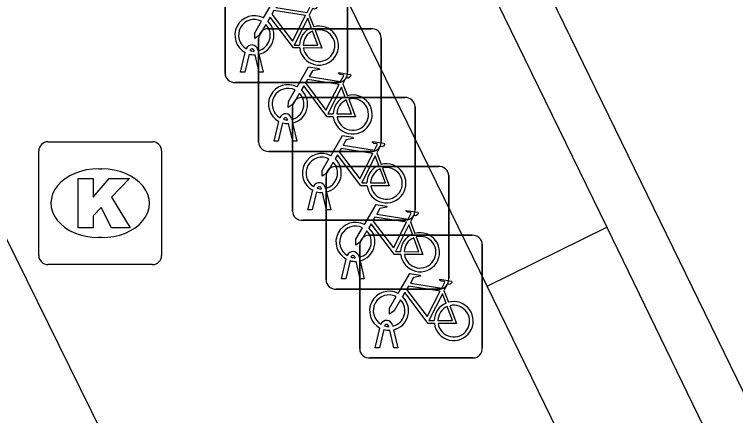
# Model space of a CAD drawing. Extents: x 160457 to 162082, y 388340 to 389736.
# Drawn here: x 160951.09 to 160956.96, y 388874.55 to 388877.81 of the extents above; entities that cross this region are included whole.
import ezdxf

# ---------------------------------------------------------------- set-up
doc = ezdxf.new("R2010")
doc.units = 0
for name, color, linetype in [('IMGEO_Fietsenrek', 7, 'Continuous'), ('IMGEO_Fietspad_gesloten', 7, 'Continuous'), ('IMGEO_Kolk', 7, 'Continuous'), ('IMGEO_Voetpad_open', 7, 'Continuous')]:
    doc.layers.add(name, color=color, linetype=linetype)

msp = doc.modelspace()

# ---------------------------------------------------------------- linework, layer by layer
at = {"layer": 'IMGEO_Fietsenrek'}
for p, q in [((160952.8055, 388877.3329), (160952.8055, 388878.1738)), ((160952.8055, 388878.1738), (160952.8055, 388877.3329)), ((160953.8045, 388878.1831), (160953.8045, 388877.3422)), ((160953.8045, 388877.3422), (160953.8045, 388878.1831)), ((160953.4922, 388877.8072), (160953.5285, 388877.712)), ((160953.1539, 388877.6965), (160953.9948, 388877.6965)), ((160953.9948, 388877.6965), (160953.1539, 388877.6965)), ((160953.0795, 388876.7719), (160953.0795, 388877.6128)), ((160953.0795, 388877.6128), (160953.0795, 388876.7719)), ((160954.0785, 388877.6221), (160954.0785, 388876.7812)), ((160954.0785, 388876.7812), (160954.0785, 388877.6221)), ((160953.0429, 388877.5139), (160953.0419, 388877.5182)), ((160953.0736, 388877.5254), (160953.0754, 388877.5175)), ((160952.9325, 388877.3423), (160952.9708, 388877.5023)), ((160953.0012, 388877.4901), (160952.9659, 388877.3423)), ((160953.084, 388877.3423), (160953.0501, 388877.484)), ((160953.0824, 388877.4883), (160953.1174, 388877.3423)), ((160952.9659, 388877.3423), (160952.9325, 388877.3423)), ((160953.1174, 388877.3423), (160953.084, 388877.3423)), ((160953.7301, 388877.2585), (160952.8892, 388877.2585)), ((160952.8892, 388877.2585), (160953.7301, 388877.2585)), ((160953.7662, 388877.2462), (160953.8025, 388877.151)), ((160953.4289, 388877.1355), (160954.2698, 388877.1355)), ((160954.2698, 388877.1355), (160953.4289, 388877.1355)), ((160953.3545, 388876.2109), (160953.3545, 388877.0518)), ((160953.3545, 388877.0518), (160953.3545, 388876.2109)), ((160954.3535, 388877.0611), (160954.3535, 388876.2202)), ((160954.3535, 388876.2202), (160954.3535, 388877.0611)), ((160953.2065, 388876.7813), (160953.2448, 388876.9413)), ((160953.2752, 388876.9291), (160953.2399, 388876.7813)), ((160953.3169, 388876.9529), (160953.3159, 388876.9572)), ((160953.3476, 388876.9644), (160953.3494, 388876.9565)), ((160953.3564, 388876.9273), (160953.3914, 388876.7813)), ((160953.358, 388876.7813), (160953.3241, 388876.923)), ((160953.2399, 388876.7813), (160953.2065, 388876.7813)), ((160953.3914, 388876.7813), (160953.358, 388876.7813)), ((160954.0041, 388876.6975), (160953.1632, 388876.6975)), ((160953.1632, 388876.6975), (160954.0041, 388876.6975)), ((160954.0412, 388876.6852), (160954.0775, 388876.59)), ((160953.7029, 388876.5745), (160954.5438, 388876.5745)), ((160954.5438, 388876.5745), (160953.7029, 388876.5745)), ((160953.6285, 388875.6499), (160953.6285, 388876.4908)), ((160953.6285, 388876.4908), (160953.6285, 388875.6499)), ((160954.6275, 388876.5001), (160954.6275, 388875.6592)), ((160954.6275, 388875.6592), (160954.6275, 388876.5001)), ((160953.6226, 388876.4034), (160953.6244, 388876.3955)), ((160953.4815, 388876.2203), (160953.5198, 388876.3803)), ((160953.5502, 388876.3681), (160953.5149, 388876.2203)), ((160953.5919, 388876.3919), (160953.5909, 388876.3962)), ((160953.633, 388876.2203), (160953.5991, 388876.362)), ((160953.6314, 388876.3663), (160953.6664, 388876.2203)), ((160953.5149, 388876.2203), (160953.4815, 388876.2203)), ((160953.6664, 388876.2203), (160953.633, 388876.2203)), ((160954.2791, 388876.1365), (160953.4382, 388876.1365)), ((160953.4382, 388876.1365), (160954.2791, 388876.1365)), ((160954.3152, 388876.1242), (160954.3515, 388876.029)), ((160953.9769, 388876.0135), (160954.8178, 388876.0135)), ((160954.8178, 388876.0135), (160953.9769, 388876.0135)), ((160953.9025, 388875.0889), (160953.9025, 388875.9298)), ((160953.9025, 388875.9298), (160953.9025, 388875.0889)), ((160954.9015, 388875.9391), (160954.9015, 388875.0982)), ((160954.9015, 388875.0982), (160954.9015, 388875.9391)), ((160953.7555, 388875.6593), (160953.7938, 388875.8193)), ((160953.8659, 388875.8309), (160953.8649, 388875.8352)), ((160953.8966, 388875.8424), (160953.8984, 388875.8345)), ((160953.8242, 388875.8071), (160953.7889, 388875.6593)), ((160953.907, 388875.6593), (160953.8731, 388875.801)), ((160953.9054, 388875.8053), (160953.9404, 388875.6593)), ((160953.7889, 388875.6593), (160953.7555, 388875.6593)), ((160953.9404, 388875.6593), (160953.907, 388875.6593)), ((160954.5531, 388875.5755), (160953.7122, 388875.5755)), ((160953.7122, 388875.5755), (160954.5531, 388875.5755)), ((160954.5892, 388875.5632), (160954.6255, 388875.468)), ((160954.1706, 388875.2814), (160954.1724, 388875.2735)), ((160954.0295, 388875.0983), (160954.0678, 388875.2583)), ((160954.0982, 388875.2461), (160954.0629, 388875.0983)), ((160954.1399, 388875.2699), (160954.1389, 388875.2742)), ((160954.181, 388875.0983), (160954.1471, 388875.24)), ((160954.1794, 388875.2443), (160954.2144, 388875.0983)), ((160954.0629, 388875.0983), (160954.0295, 388875.0983)), ((160954.2144, 388875.0983), (160954.181, 388875.0983)), ((160954.8271, 388875.0145), (160953.9862, 388875.0145)), ((160953.9862, 388875.0145), (160954.8271, 388875.0145))]:
    msp.add_line(p, q, dxfattribs=at)
for points in [[(160953.1181, 388877.7842), (160953.2128, 388877.9477), (160953.299, 388877.9339), (160953.3007, 388877.9252), (160953.2446, 388877.9143), (160953.2184, 388877.869), (160953.4736, 388877.8282)], [(160953.4736, 388877.8282), (160953.4986, 388877.877), (160953.4935, 388877.881), (160953.4703, 388877.8847), (160953.4576, 388877.8922), (160953.4566, 388877.8953), (160953.4588, 388877.8999), (160953.5536, 388877.8848), (160953.5559, 388877.8745), (160953.5465, 388877.8621), (160953.5341, 388877.8557), (160953.5196, 388877.8619), (160953.4922, 388877.8072)], [(160953.4607, 388877.803), (160953.2039, 388877.844), (160953.1872, 388877.8152), (160953.3542, 388877.5949), (160953.4607, 388877.803)], [(160953.1388, 388877.7317), (160953.0872, 388877.6425), (160953.0473, 388877.6165), (160953.0485, 388877.664), (160953.103, 388877.7582)], [(160953.4138, 388877.5395), (160953.3641, 388877.5396), (160953.1734, 388877.7913), (160953.1544, 388877.7585)], [(160953.5087, 388877.705), (160953.4794, 388877.7818), (160953.37, 388877.5637), (160953.4127, 388877.5636)], [(160953.4427, 388877.5635), (160953.5626, 388877.5633), (160953.5194, 388877.6769)], [(160953.5392, 388877.6838), (160953.5942, 388877.5392), (160953.4441, 388877.5395)], [(160953.3921, 388877.2232), (160953.4868, 388877.3867), (160953.573, 388877.3729), (160953.5747, 388877.3642), (160953.5186, 388877.3533), (160953.4924, 388877.308), (160953.7476, 388877.2672)], [(160953.7476, 388877.2672), (160953.7726, 388877.316), (160953.7675, 388877.32), (160953.7443, 388877.3237), (160953.7316, 388877.3312), (160953.7306, 388877.3343), (160953.7328, 388877.3389), (160953.8276, 388877.3238), (160953.8299, 388877.3135), (160953.8205, 388877.3011), (160953.8081, 388877.2947), (160953.7936, 388877.3009), (160953.7662, 388877.2462)], [(160953.7347, 388877.242), (160953.4779, 388877.283), (160953.4612, 388877.2542), (160953.6282, 388877.0339), (160953.7347, 388877.242)], [(160953.6878, 388876.9785), (160953.6381, 388876.9786), (160953.4474, 388877.2303), (160953.4284, 388877.1975)], [(160953.7827, 388877.144), (160953.7534, 388877.2208), (160953.644, 388877.0027), (160953.6867, 388877.0026)], [(160953.4128, 388877.1707), (160953.3612, 388877.0815), (160953.3213, 388877.0555), (160953.3225, 388877.103), (160953.377, 388877.1972)], [(160953.7167, 388877.0025), (160953.8366, 388877.0023), (160953.7934, 388877.1159)], [(160953.8132, 388877.1228), (160953.8682, 388876.9782), (160953.7181, 388876.9785)], [(160953.6671, 388876.6622), (160953.7618, 388876.8257), (160953.848, 388876.8119), (160953.8497, 388876.8032), (160953.7936, 388876.7923), (160953.7674, 388876.747), (160954.0226, 388876.7062)], [(160954.0226, 388876.7062), (160954.0476, 388876.755), (160954.0425, 388876.759), (160954.0193, 388876.7627), (160954.0066, 388876.7702), (160954.0056, 388876.7733), (160954.0078, 388876.7779), (160954.1026, 388876.7628), (160954.1049, 388876.7525), (160954.0955, 388876.7401), (160954.0831, 388876.7337), (160954.0686, 388876.7399), (160954.0412, 388876.6852)], [(160954.0097, 388876.681), (160953.7529, 388876.722), (160953.7362, 388876.6932), (160953.9032, 388876.4729), (160954.0097, 388876.681)], [(160953.6878, 388876.6097), (160953.6362, 388876.5205), (160953.5963, 388876.4945), (160953.5975, 388876.542), (160953.652, 388876.6362)], [(160953.9628, 388876.4175), (160953.9131, 388876.4176), (160953.7224, 388876.6693), (160953.7034, 388876.6365)], [(160954.0577, 388876.583), (160954.0284, 388876.6598), (160953.919, 388876.4417), (160953.9617, 388876.4416)], [(160953.9917, 388876.4415), (160954.1116, 388876.4413), (160954.0684, 388876.5549)], [(160954.0882, 388876.5618), (160954.1432, 388876.4172), (160953.9931, 388876.4175)], [(160953.9411, 388876.1012), (160954.0358, 388876.2647), (160954.122, 388876.2509), (160954.1237, 388876.2422), (160954.0676, 388876.2313), (160954.0414, 388876.186), (160954.2966, 388876.1452)], [(160954.2966, 388876.1452), (160954.3216, 388876.194), (160954.3165, 388876.198), (160954.2933, 388876.2017), (160954.2806, 388876.2092), (160954.2796, 388876.2123), (160954.2818, 388876.2169), (160954.3766, 388876.2018), (160954.3789, 388876.1915), (160954.3695, 388876.1791), (160954.3571, 388876.1727), (160954.3426, 388876.1789), (160954.3152, 388876.1242)], [(160954.2368, 388875.8565), (160954.1871, 388875.8566), (160953.9964, 388876.1083), (160953.9774, 388876.0755)], [(160954.2837, 388876.12), (160954.0269, 388876.161), (160954.0102, 388876.1322), (160954.1772, 388875.9119), (160954.2837, 388876.12)], [(160953.9618, 388876.0487), (160953.9102, 388875.9595), (160953.8703, 388875.9335), (160953.8715, 388875.981), (160953.926, 388876.0752)], [(160954.3317, 388876.022), (160954.3024, 388876.0988), (160954.193, 388875.8807), (160954.2357, 388875.8806)], [(160954.2657, 388875.8805), (160954.3856, 388875.8803), (160954.3424, 388875.9939)], [(160954.3622, 388876.0008), (160954.4172, 388875.8562), (160954.2671, 388875.8565)], [(160954.2151, 388875.5402), (160954.3098, 388875.7037), (160954.396, 388875.6899), (160954.3977, 388875.6812), (160954.3416, 388875.6703), (160954.3154, 388875.625), (160954.5706, 388875.5842)], [(160954.5706, 388875.5842), (160954.5956, 388875.633), (160954.5905, 388875.637), (160954.5673, 388875.6407), (160954.5546, 388875.6482), (160954.5536, 388875.6513), (160954.5558, 388875.6559), (160954.6506, 388875.6408), (160954.6529, 388875.6305), (160954.6435, 388875.6181), (160954.6311, 388875.6117), (160954.6166, 388875.6179), (160954.5892, 388875.5632)], [(160954.5577, 388875.559), (160954.3009, 388875.6), (160954.2842, 388875.5712), (160954.4512, 388875.3509), (160954.5577, 388875.559)], [(160954.5108, 388875.2955), (160954.4611, 388875.2956), (160954.2704, 388875.5473), (160954.2514, 388875.5145)], [(160954.6057, 388875.461), (160954.5764, 388875.5378), (160954.467, 388875.3197), (160954.5097, 388875.3196)], [(160954.2358, 388875.4877), (160954.1842, 388875.3985), (160954.1443, 388875.3725), (160954.1455, 388875.42), (160954.2, 388875.5142)], [(160954.5397, 388875.3195), (160954.6596, 388875.3193), (160954.6164, 388875.4329)], [(160954.6362, 388875.4398), (160954.6912, 388875.2952), (160954.5411, 388875.2955)]]:
    msp.add_lwpolyline(points, dxfattribs=at)
for centre, radius, start, end in [((160953.0451, 388877.6429), 0.159, 62.67661, 242.13685), ((160953.0451, 388877.6429), 0.129, 63.31916, 238.90302), ((160953.0451, 388877.6429), 0.159, 283.5766, 46.60424), ((160953.0451, 388877.6429), 0.129, 283.60429, 43.43025), ((160953.1572, 388877.6186), 0.0779, 92.4484, 184.28452), ((160953.1572, 388877.6186), 0.0779, 92.4484, 184.28452), ((160953.5717, 388877.5589), 0.159, 113.3408, 178.32165), ((160953.5717, 388877.5589), 0.159, 187.0065, 105.77075), ((160954.0006, 388877.6188), 0.0779, 2.4484, 94.28452), ((160954.0006, 388877.6188), 0.0779, 2.4484, 94.28452), ((160953.5717, 388877.5589), 0.129, 113.92302, 177.95563), ((160953.5717, 388877.5589), 0.129, 188.67146, 104.58832), ((160953.0249, 388877.5143), 0.0499, 12.8025, 158.69338), ((160953.0249, 388877.5143), 0.0174, 12.8025, 163.45023), ((160953.0451, 388877.6429), 0.129, 253.41502, 269.02044), ((160953.0451, 388877.6429), 0.159, 253.99666, 271.78671), ((160953.7268, 388877.3364), 0.0779, 272.4484, 4.28452), ((160953.7268, 388877.3364), 0.0779, 272.4484, 4.28452), ((160952.8834, 388877.3362), 0.0779, 182.4484, 274.28452), ((160952.8834, 388877.3362), 0.0779, 182.4484, 274.28452), ((160953.3191, 388877.0819), 0.159, 62.67661, 242.13685), ((160953.3191, 388877.0819), 0.129, 63.31916, 238.90302), ((160953.3191, 388877.0819), 0.129, 283.60429, 43.43025), ((160953.3191, 388877.0819), 0.159, 283.5766, 46.60424), ((160953.4322, 388877.0576), 0.0779, 92.4484, 184.28452), ((160953.4322, 388877.0576), 0.0779, 92.4484, 184.28452), ((160953.8457, 388876.9979), 0.159, 113.3408, 178.32165), ((160953.8457, 388876.9979), 0.159, 187.0065, 105.77075), ((160953.8457, 388876.9979), 0.129, 113.92302, 177.95563), ((160953.8457, 388876.9979), 0.129, 188.67146, 104.58832), ((160954.2756, 388877.0578), 0.0779, 2.4484, 94.28452), ((160954.2756, 388877.0578), 0.0779, 2.4484, 94.28452), ((160953.2989, 388876.9533), 0.0499, 12.8025, 158.69338), ((160953.3191, 388877.0819), 0.159, 253.99666, 271.78671), ((160953.2989, 388876.9533), 0.0174, 12.8025, 163.45023), ((160953.3191, 388877.0819), 0.129, 253.41502, 269.02044), ((160953.1574, 388876.7752), 0.0779, 182.4484, 274.28452), ((160953.1574, 388876.7752), 0.0779, 182.4484, 274.28452), ((160954.0008, 388876.7754), 0.0779, 272.4484, 4.28452), ((160954.0008, 388876.7754), 0.0779, 272.4484, 4.28452), ((160953.5941, 388876.5209), 0.159, 62.67661, 242.13685), ((160953.5941, 388876.5209), 0.129, 63.31916, 238.90302), ((160953.5941, 388876.5209), 0.159, 283.5766, 46.60424), ((160953.5941, 388876.5209), 0.129, 283.60429, 43.43025), ((160953.7062, 388876.4966), 0.0779, 92.4484, 184.28452), ((160953.7062, 388876.4966), 0.0779, 92.4484, 184.28452), ((160954.1207, 388876.4369), 0.159, 113.3408, 178.32165), ((160954.1207, 388876.4369), 0.159, 187.0065, 105.77075), ((160954.5496, 388876.4968), 0.0779, 2.4484, 94.28452), ((160954.5496, 388876.4968), 0.0779, 2.4484, 94.28452), ((160954.1207, 388876.4369), 0.129, 113.92302, 177.95563), ((160954.1207, 388876.4369), 0.129, 188.67146, 104.58832), ((160953.5739, 388876.3923), 0.0499, 12.8025, 158.69338), ((160953.5739, 388876.3923), 0.0174, 12.8025, 163.45023), ((160953.5941, 388876.5209), 0.129, 253.41502, 269.02044), ((160953.5941, 388876.5209), 0.159, 253.99666, 271.78671), ((160953.4324, 388876.2142), 0.0779, 182.4484, 274.28452), ((160953.4324, 388876.2142), 0.0779, 182.4484, 274.28452), ((160954.2758, 388876.2144), 0.0779, 272.4484, 4.28452), ((160954.2758, 388876.2144), 0.0779, 272.4484, 4.28452), ((160953.8681, 388875.9599), 0.159, 62.67661, 242.13685), ((160953.8681, 388875.9599), 0.129, 63.31916, 238.90302), ((160953.8681, 388875.9599), 0.129, 283.60429, 43.43025), ((160953.8681, 388875.9599), 0.159, 283.5766, 46.60424), ((160953.9802, 388875.9356), 0.0779, 92.4484, 184.28452), ((160953.9802, 388875.9356), 0.0779, 92.4484, 184.28452), ((160954.3947, 388875.8759), 0.159, 113.3408, 178.32165), ((160954.3947, 388875.8759), 0.159, 187.0065, 105.77075), ((160954.3947, 388875.8759), 0.129, 113.92302, 177.95563), ((160954.3947, 388875.8759), 0.129, 188.67146, 104.58832), ((160954.8236, 388875.9358), 0.0779, 2.4484, 94.28452), ((160954.8236, 388875.9358), 0.0779, 2.4484, 94.28452), ((160953.8479, 388875.8313), 0.0499, 12.8025, 158.69338), ((160953.8479, 388875.8313), 0.0174, 12.8025, 163.45023), ((160953.8681, 388875.9599), 0.129, 253.41502, 269.02044), ((160953.8681, 388875.9599), 0.159, 253.99666, 271.78671), ((160953.7064, 388875.6532), 0.0779, 182.4484, 274.28452), ((160953.7064, 388875.6532), 0.0779, 182.4484, 274.28452), ((160954.5498, 388875.6534), 0.0779, 272.4484, 4.28452), ((160954.5498, 388875.6534), 0.0779, 272.4484, 4.28452), ((160954.1421, 388875.3989), 0.159, 62.67661, 242.13685), ((160954.1421, 388875.3989), 0.129, 63.31916, 238.90302), ((160954.1421, 388875.3989), 0.129, 283.60429, 43.43025), ((160954.1421, 388875.3989), 0.159, 283.5766, 46.60424), ((160954.6687, 388875.3149), 0.159, 113.3408, 178.32165), ((160954.6687, 388875.3149), 0.159, 187.0065, 105.77075), ((160954.6687, 388875.3149), 0.129, 113.92302, 177.95563), ((160954.6687, 388875.3149), 0.129, 188.67146, 104.58832), ((160954.1219, 388875.2703), 0.0499, 12.8025, 158.69338), ((160954.1219, 388875.2703), 0.0174, 12.8025, 163.45023), ((160954.1421, 388875.3989), 0.159, 253.99666, 271.78671), ((160954.1421, 388875.3989), 0.129, 253.41502, 269.02044), ((160953.9804, 388875.0922), 0.0779, 182.4484, 274.28452), ((160953.9804, 388875.0922), 0.0779, 182.4484, 274.28452), ((160954.8238, 388875.0924), 0.0779, 272.4484, 4.28452), ((160954.8238, 388875.0924), 0.0779, 272.4484, 4.28452)]:
    msp.add_arc(centre, radius, start, end, dxfattribs=at)
at = {"layer": 'IMGEO_Fietspad_gesloten'}
msp.add_lwpolyline([(160954.001, 388880.949), (160965.786, 388856.765)], dxfattribs=at)
at = {"layer": 'IMGEO_Kolk'}
for p, q in [((160951.3629, 388876.7755), (160952.2151, 388876.7755)), ((160951.2885, 388875.8489), (160951.2885, 388876.7011)), ((160952.2895, 388876.7011), (160952.2895, 388875.8489)), ((160951.7765, 388876.5547), (160951.8015, 388876.5547)), ((160951.7985, 388875.9953), (160951.7736, 388875.9953)), ((160952.2151, 388875.7745), (160951.3629, 388875.7745))]:
    msp.add_line(p, q, dxfattribs=at)
for points in [[(160951.3629, 388876.7755), (160952.2151, 388876.7755)], [(160951.2885, 388875.8489), (160951.2885, 388876.7011)], [(160952.2895, 388876.7011), (160952.2895, 388875.8489)], [(160951.6087, 388876.475), (160951.7322, 388876.475), (160951.7322, 388876.3238), (160951.8618, 388876.475), (160952.0264, 388876.475), (160951.8803, 388876.3241), (160952.0329, 388876.075), (160951.8806, 388876.075), (160951.7963, 388876.2392), (160951.7322, 388876.1722), (160951.7322, 388876.075), (160951.6087, 388876.075), (160951.6087, 388876.475)], [(160952.2151, 388875.7745), (160951.3629, 388875.7745)]]:
    msp.add_lwpolyline(points, dxfattribs=at)
for centre, start, end in [((160951.365, 388876.699), 91.55205, 178.44795), ((160951.365, 388876.699), 91.55205, 178.44795), ((160952.213, 388876.699), 1.55205, 88.44795), ((160952.213, 388876.699), 1.55205, 88.44795), ((160951.365, 388875.851), 181.55205, 268.44795), ((160951.365, 388875.851), 181.55205, 268.44795), ((160952.213, 388875.851), 271.55205, 358.44795), ((160952.213, 388875.851), 271.55205, 358.44795)]:
    msp.add_arc(centre, 0.0765, start, end, dxfattribs=at)
for centre, major_axis, ratio, start_param, end_param in [((160951.775, 388876.275), (-0.3872, 0.002), 0.722429, 4.712389, 7.853982), ((160951.8, 388876.275), (-0.3901, 0.002), 0.717154, 1.570796, 4.712389)]:
    msp.add_ellipse(centre, major_axis=major_axis, ratio=ratio, start_param=start_param, end_param=end_param, dxfattribs=at)
at = {"layer": 'IMGEO_Voetpad_open'}
for points in [[(160969.631, 388838.199), (160947.014, 388884.131), (160951.4, 388886.278)], [(160953.626, 388880.772), (160955.917, 388876.08)], [(160954.941, 388875.6), (160952.64, 388880.307)], [(160954.941, 388875.6), (160955.917, 388876.08)], [(160955.917, 388876.08), (160957.838, 388872.115), (160956.869, 388871.643)], [(160956.869, 388871.643), (160954.941, 388875.6)]]:
    msp.add_lwpolyline(points, dxfattribs=at)

doc.saveas('drawing.dxf')
